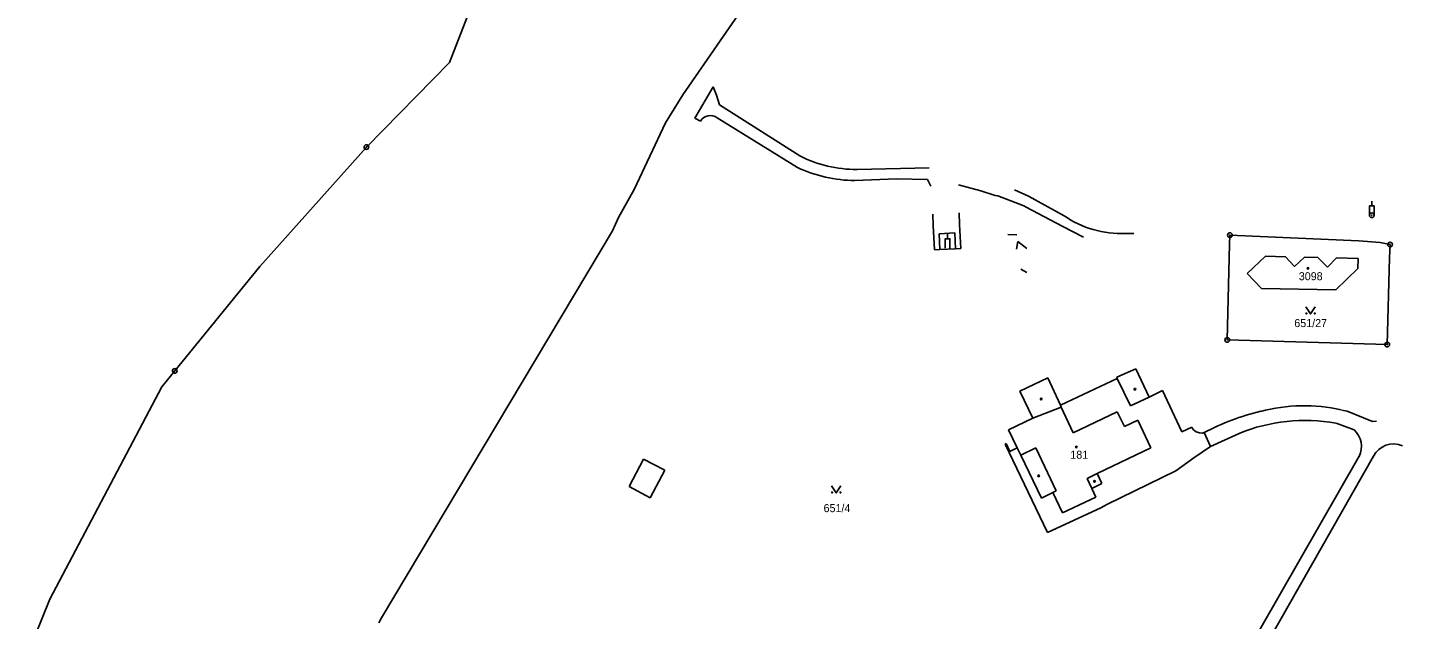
# Model space of a CAD drawing. Extents: x -735249 to -729401, y -1124843 to -1121828.
# Drawn here: x -734912.5 to -734620.3, y -1123225.6 to -1123099.8 of the extents above; entities that cross this region are included whole.
import ezdxf

# ---------------------------------------------------------------- set-up
doc = ezdxf.new("R2010")
doc.units = 0
for name, color, linetype in [('Vrstva 1', 7, 'Continuous'), ('Vrstva 13', 7, 'Continuous'), ('Vrstva 18', 7, 'Continuous'), ('Vrstva 19', 7, 'Continuous'), ('Vrstva 25', 7, 'Continuous'), ('Vrstva 4', 7, 'Continuous')]:
    doc.layers.add(name, color=color, linetype=linetype)

msp = doc.modelspace()

# ---------------------------------------------------------------- linework, layer by layer
at = {"layer": 'Vrstva 1'}
for points in [[(-734755.4, -1123088.37), (-734773.19, -1123114.1)], [(-734773.19, -1123114.1), (-734776.9, -1123120.09)], [(-734776.9, -1123120.09), (-734783.56, -1123134.26)], [(-734783.56, -1123134.26), (-734786.85, -1123140.16)], [(-734786.85, -1123140.16), (-734788.18, -1123142.98)], [(-734788.18, -1123142.98), (-734837.2, -1123225.23)], [(-734656.97, -1123143.92), (-734657.02, -1123145.83)], [(-734656.97, -1123143.92), (-734629.59, -1123145.15)], [(-734657.02, -1123145.83), (-734657.52, -1123166.17)], [(-734629.59, -1123145.15), (-734625.07, -1123145.46)], [(-734625.07, -1123145.46), (-734622.94, -1123145.92)], [(-734622.94, -1123145.92), (-734623.02, -1123148.72)], [(-734649.43, -1123148.41), (-734653.29, -1123152.06)], [(-734645.13, -1123148.51), (-734649.43, -1123148.41)], [(-734643.21, -1123150.57), (-734645.13, -1123148.51)], [(-734641.14, -1123148.62), (-734643.21, -1123150.57)], [(-734638.28, -1123148.67), (-734641.14, -1123148.62)], [(-734636.26, -1123150.73), (-734638.28, -1123148.67)], [(-734634.28, -1123148.76), (-734636.26, -1123150.73)], [(-734629.71, -1123148.89), (-734634.28, -1123148.76)], [(-734629.75, -1123151.01), (-734629.71, -1123148.89)], [(-734623.53, -1123167.17), (-734623.02, -1123148.72)], [(-734653.29, -1123152.06), (-734650.28, -1123155.27)], [(-734634.46, -1123155.52), (-734629.75, -1123151.01)], [(-734650.28, -1123155.27), (-734634.46, -1123155.52)], [(-734657.52, -1123166.17), (-734623.53, -1123167.17)], [(-734676.94, -1123172.3), (-734681.02, -1123174.13)], [(-734681.02, -1123174.13), (-734680.91, -1123174.35)], [(-734674.1, -1123178.37), (-734676.94, -1123172.3)], [(-734695.63, -1123174.25), (-734701.58, -1123177.06)], [(-734701.58, -1123177.06), (-734698.85, -1123182.81)], [(-734692.99, -1123180.03), (-734695.63, -1123174.25)], [(-734680.91, -1123174.35), (-734692.99, -1123180.03)], [(-734671.29, -1123176.91), (-734674.1, -1123178.37)], [(-734667.2, -1123185.72), (-734671.29, -1123176.91)], [(-734698.85, -1123182.81), (-734704, -1123185.26)], [(-734704, -1123185.26), (-734702.14, -1123189.13)], [(-734665.03, -1123184.71), (-734667.2, -1123185.72)], [(-734665.03, -1123184.71), (-734664.91, -1123184.97)], [(-734664.67, -1123185.3), (-734664.91, -1123184.97)], [(-734664.67, -1123185.3), (-734664.1, -1123185.72)], [(-734664.1, -1123185.72), (-734663.44, -1123185.95)], [(-734704.73, -1123188.34), (-734704.48, -1123188.22)], [(-734704.73, -1123188.34), (-734695.74, -1123207.12)], [(-734704.48, -1123188.22), (-734703.69, -1123189.87)], [(-734663.44, -1123185.95), (-734662.84, -1123185.97)], [(-734662.84, -1123185.97), (-734662.41, -1123185.88)], [(-734661.07, -1123188.8), (-734662.41, -1123185.88)], [(-734702.14, -1123189.13), (-734703.69, -1123189.87)], [(-734668.44, -1123193.98), (-734664.63, -1123191.25)], [(-734664.63, -1123191.25), (-734661.07, -1123188.8)], [(-734683.09, -1123201.12), (-734668.44, -1123193.98)], [(-734695.74, -1123207.12), (-734684.42, -1123201.83)], [(-734684.42, -1123201.83), (-734683.09, -1123201.12)], [(-734837.77, -1123226.27), (-734837.2, -1123225.23)]]:
    msp.add_lwpolyline(points, dxfattribs=at)
at = {"layer": 'Vrstva 13'}
for points in [[(-734816.49, -1123090.96), (-734822.78, -1123107.24)], [(-734840.44, -1123125.22), (-734822.78, -1123107.24)], [(-734840.44, -1123125.22), (-734863.11, -1123150.62)], [(-734863.11, -1123150.62), (-734881.16, -1123172.77)], [(-734881.16, -1123172.77), (-734883.91, -1123176.15)], [(-734883.91, -1123176.15), (-734907.68, -1123221.25)], [(-734907.68, -1123221.25), (-734912.45, -1123232.98)]]:
    msp.add_lwpolyline(points, dxfattribs=at)
at = {"layer": 'Vrstva 25'}
for points in [[(-734627.32, -1123139.71), (-734627.32, -1123137.71), (-734626.32, -1123137.71), (-734626.32, -1123139.71)], [(-734626.82, -1123137.71), (-734626.82, -1123136.71)], [(-734717.44, -1123146.68), (-734717.44, -1123144.68), (-734716.44, -1123144.68), (-734716.44, -1123146.68)], [(-734716.94, -1123144.68), (-734716.94, -1123143.68)], [(-734640.82, -1123159.16), (-734639.82, -1123160.66), (-734638.82, -1123159.16)], [(-734741.61, -1123197.17), (-734740.61, -1123198.67), (-734739.61, -1123197.17)]]:
    msp.add_lwpolyline(points, dxfattribs=at)
for centre, radius in [((-734840.44, -1123125.22), 0.5), ((-734840.44, -1123125.22), 0.5), ((-734840.44, -1123125.22), 0.032), ((-734840.44, -1123125.22), 0.032), ((-734626.82, -1123139.71), 0.5), ((-734626.82, -1123139.71), 0.05), ((-734656.97, -1123143.92), 0.5), ((-734656.97, -1123143.92), 0.032), ((-734622.94, -1123145.92), 0.5), ((-734622.94, -1123145.92), 0.032), ((-734640.36, -1123150.99), 0.175), ((-734640.72, -1123160.56), 0.1), ((-734638.92, -1123160.56), 0.1), ((-734657.52, -1123166.17), 0.5), ((-734657.52, -1123166.17), 0.032), ((-734623.53, -1123167.17), 0.5), ((-734623.53, -1123167.17), 0.032), ((-734881.16, -1123172.77), 0.5), ((-734881.16, -1123172.77), 0.5), ((-734881.16, -1123172.77), 0.032), ((-734881.16, -1123172.77), 0.032), ((-734677.15, -1123176.65), 0.175), ((-734697.06, -1123178.74), 0.175), ((-734689.58, -1123188.93), 0.175), ((-734697.59, -1123195.07), 0.175), ((-734685.73, -1123196.23), 0.175), ((-734741.51, -1123198.57), 0.1), ((-734739.71, -1123198.57), 0.1)]:
    msp.add_circle(centre, radius, dxfattribs=at)
at = {"layer": 'Vrstva 4'}
for points in [[(-734770.65, -1123119.1), (-734766.78, -1123112.44)], [(-734766.78, -1123112.44), (-734766.05, -1123114.18)], [(-734766.05, -1123114.18), (-734765.41, -1123116.28)], [(-734765.41, -1123116.28), (-734748.35, -1123127.1)], [(-734769.46, -1123119.73), (-734770.65, -1123119.1)], [(-734765.88, -1123119.01), (-734748.83, -1123129.55)], [(-734736.19, -1123129.98), (-734720.85, -1123129.61)], [(-734736.65, -1123132.33), (-734727.82, -1123131.97)], [(-734727.82, -1123131.97), (-734721.23, -1123132.08)], [(-734721.23, -1123132.08), (-734720.49, -1123133.5)], [(-734714.63, -1123133.22), (-734709.89, -1123134.5)], [(-734709.89, -1123134.5), (-734706.83, -1123135.5)], [(-734706.83, -1123135.5), (-734706.29, -1123135.61)], [(-734706.29, -1123135.61), (-734700.74, -1123137.71)], [(-734702.72, -1123134.27), (-734699.73, -1123135.67)], [(-734699.73, -1123135.67), (-734692.19, -1123139.79)], [(-734700.28, -1123137.95), (-734700.74, -1123137.71)], [(-734700.28, -1123137.95), (-734692.63, -1123142.04)], [(-734720.12, -1123139.49), (-734719.98, -1123141.85)], [(-734719.98, -1123141.85), (-734719.72, -1123147.04)], [(-734714.39, -1123141.66), (-734714.46, -1123139.22)], [(-734714.11, -1123146.76), (-734714.39, -1123141.66)], [(-734692.63, -1123142.04), (-734688.09, -1123144.35)], [(-734718.74, -1123143.62), (-734715.4, -1123143.45)], [(-734718.63, -1123146.99), (-734718.74, -1123143.62)], [(-734715.4, -1123143.45), (-734715.26, -1123146.82)], [(-734704.17, -1123143.81), (-734702.24, -1123143.83)], [(-734679.18, -1123143.55), (-734677.36, -1123143.6)], [(-734719.72, -1123147.04), (-734718.63, -1123146.99)], [(-734718.63, -1123146.99), (-734715.26, -1123146.82)], [(-734715.26, -1123146.82), (-734714.11, -1123146.76)], [(-734702.02, -1123145.3), (-734702.28, -1123146.88)], [(-734700.11, -1123146.74), (-734702.02, -1123145.3)], [(-734701.37, -1123151.13), (-734700.1, -1123151.88)], [(-734680.91, -1123174.35), (-734678.05, -1123180.17)], [(-734678.05, -1123180.17), (-734674.1, -1123178.37)], [(-734698.85, -1123182.81), (-734692.8, -1123180.45)], [(-734692.8, -1123180.45), (-734692.99, -1123180.03)], [(-734692.8, -1123180.45), (-734690.3, -1123185.91)], [(-734690.3, -1123185.91), (-734680.9, -1123181.45)], [(-734680.9, -1123181.45), (-734679.36, -1123184.58)], [(-734633.21, -1123181.07), (-734632.02, -1123181.32)], [(-734632.02, -1123181.32), (-734626.7, -1123183.49)], [(-734679.36, -1123184.58), (-734676.54, -1123183.25)], [(-734676.54, -1123183.25), (-734673.74, -1123189.13)], [(-734634.42, -1123183.86), (-734630.57, -1123185.28)], [(-734626.7, -1123183.49), (-734625.81, -1123183.43)], [(-734661.07, -1123188.8), (-734655.02, -1123186.03)], [(-734781.54, -1123191.5), (-734784.6, -1123197.35)], [(-734777.06, -1123193.87), (-734781.54, -1123191.5)], [(-734702.14, -1123189.13), (-734701.4, -1123190.67)], [(-734701.4, -1123190.67), (-734698.23, -1123189.14)], [(-734701.4, -1123190.67), (-734697, -1123199.81)], [(-734693.89, -1123198.27), (-734698.23, -1123189.14)], [(-734673.74, -1123189.13), (-734685.15, -1123194.56)], [(-734626.42, -1123190.91), (-734679.97, -1123284.95)], [(-734629.51, -1123190.91), (-734671.28, -1123263.83)], [(-734780.14, -1123199.73), (-734777.06, -1123193.87)], [(-734685.15, -1123194.56), (-734687.32, -1123195.61)], [(-734685.15, -1123194.56), (-734684.16, -1123196.71)], [(-734784.6, -1123197.35), (-734780.14, -1123199.73)], [(-734687.32, -1123195.61), (-734686.32, -1123197.76)], [(-734686.32, -1123197.76), (-734684.16, -1123196.71)], [(-734694.57, -1123198.61), (-734697, -1123199.81)], [(-734694.57, -1123198.61), (-734693.89, -1123198.27)], [(-734692.51, -1123202.89), (-734694.57, -1123198.61)], [(-734685.46, -1123199.62), (-734692.51, -1123202.89)], [(-734686.32, -1123197.76), (-734685.46, -1123199.62)]]:
    msp.add_lwpolyline(points, dxfattribs=at)
for centre, radius, start, end in [((-734767.354, -1123120.942), 2.43, 52.5261, 150.08083), ((-734736.218, -1123102.986), 26.994, 243.2945, 270.0604), ((-734736.484, -1123103.531), 28.799, 244.61763, 269.67105), ((-734680.183, -1123122.634), 20.94, 235.01478, 272.74591), ((-734638.816, -1123230.226), 50.232, 103.33036, 118.01586), ((-734641.241, -1123216.244), 36.079, 77.27996, 104.78893), ((-734640.933, -1123220.897), 37.605, 80.07734, 112.00063), ((-734633.768, -1123188.797), 4.753, 333.48392, 47.72021), ((-734622.176, -1123192.99), 4.726, 66.49532, 153.89158)]:
    msp.add_arc(centre, radius, start, end, dxfattribs=at)

# ---------------------------------------------------------------- texts
at = {"layer": 'Vrstva 18'}
for s, p in [('651/27', (-734643.28, -1123163.46)), ('651/4', (-734743.3, -1123202.77))]:
    msp.add_text(s, height=1.7, dxfattribs=at).set_placement(p)
at = {"layer": 'Vrstva 19'}
for s, p in [('3098', (-734642.32, -1123153.5)), ('181', (-734690.87, -1123191.42))]:
    msp.add_text(s, height=1.7, dxfattribs=at).set_placement(p)

doc.saveas('drawing.dxf')
